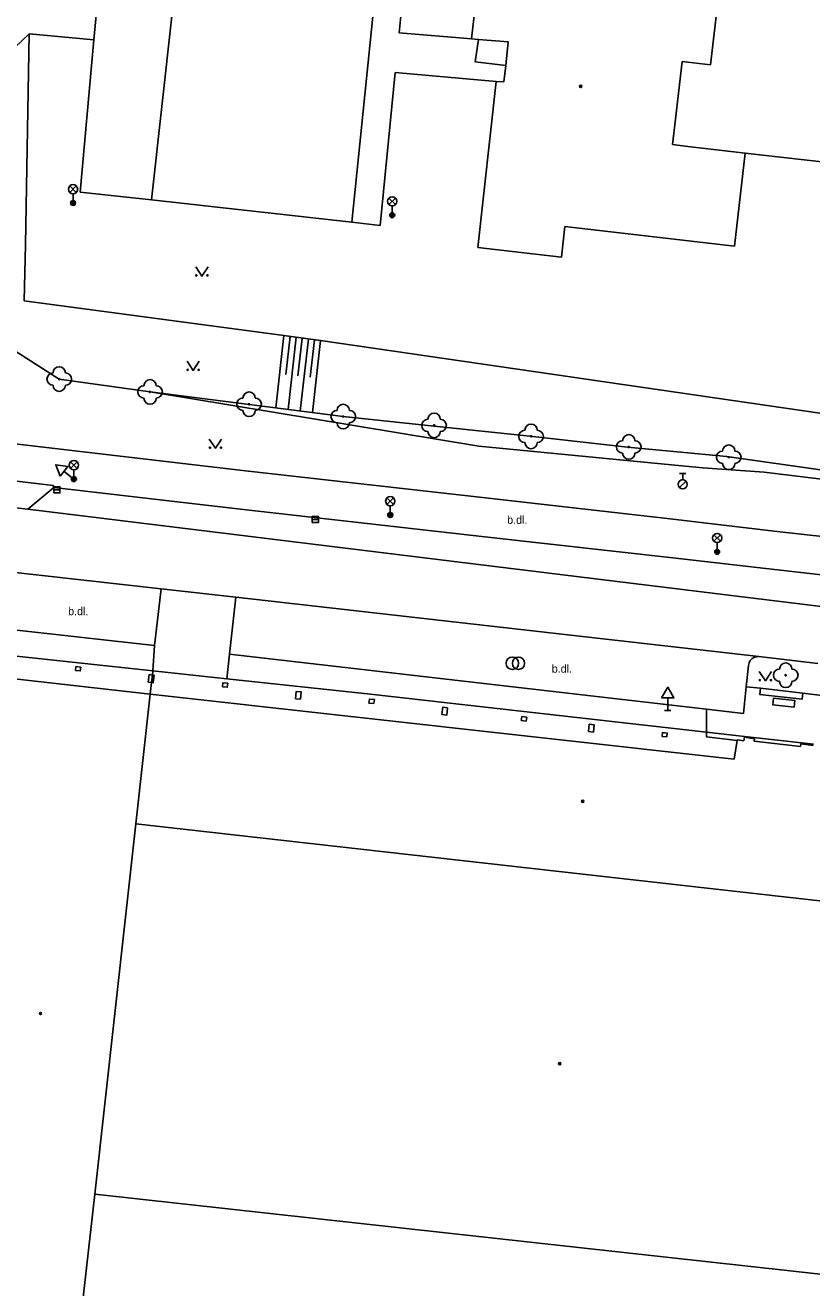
# Model space of a CAD drawing. Extents: x -595546 to -593986, y -1160845 to -1159202.
# Drawn here: x -594353.3 to -594289.5, y -1159997.7 to -1159895.1 of the extents above; entities that cross this region are included whole.
import ezdxf

# ---------------------------------------------------------------- set-up
doc = ezdxf.new("R2010")
doc.units = 0
for name, color, linetype in [('Level 22', 7, 'Continuous'), ('Level 27', 7, 'Continuous'), ('Level 28', 7, 'Continuous'), ('Level 33', 7, 'Continuous'), ('Level 34', 7, 'Continuous'), ('Level 36', 7, 'Continuous'), ('Level 39', 7, 'Continuous'), ('Specificka linie pasportu komunikaci', 7, 'Continuous'), ('TM - budovy zdene_ betonove - NP', 7, 'Continuous'), ('TM - budovy zdene_ betonove - VP', 7, 'Continuous'), ('TM - chodniky - VP', 7, 'Continuous'), ('TM - dolni hrana svahu', 7, 'Continuous'), ('TM - horni hrana svahu', 7, 'Continuous'), ('TM - komunikace - VP', 7, 'Continuous'), ('TM - pomocna konstrukcni linie', 7, 'Continuous'), ('TM - popis povrchu', 7, 'Continuous'), ('TM - rozhrani mezi zpev. plochami mezi sebou - VP', 7, 'Continuous'), ('TM - rozhrani ploch obecne - NP', 7, 'Continuous'), ('TM - rozhrani ploch obecne - VP', 7, 'Continuous'), ('TM - srafovani', 7, 'Continuous')]:
    doc.layers.add(name, color=color, linetype=linetype)

msp = doc.modelspace()

# ---------------------------------------------------------------- linework, layer by layer
at = {"layer": 'Level 22'}
for centre in [(-594350.54, -1159923.87), (-594343.17, -1159924.91), (-594335.13, -1159925.91), (-594327.49, -1159926.91), (-594320.11, -1159927.63), (-594312.24, -1159928.52), (-594304.31, -1159929.38), (-594296.19, -1159930.21), (-594291.57, -1159947.92)]:
    msp.add_circle(centre, 0.05, dxfattribs=at)
for centre, start, end in [((-594351.04, -1159923.87), 90, 270), ((-594350.54, -1159923.37), 0, 180), ((-594350.04, -1159923.87), 270, 90), ((-594350.54, -1159924.37), 180, 0), ((-594343.67, -1159924.91), 90, 270), ((-594343.17, -1159924.41), 0, 180), ((-594342.67, -1159924.91), 270, 90), ((-594343.17, -1159925.41), 180, 0), ((-594335.63, -1159925.91), 90, 270), ((-594335.13, -1159925.41), 0, 180), ((-594334.63, -1159925.91), 270, 90), ((-594335.13, -1159926.41), 180, 0), ((-594327.99, -1159926.91), 90, 270), ((-594327.49, -1159926.41), 0, 180), ((-594326.99, -1159926.91), 270, 90), ((-594320.11, -1159927.13), 0, 180), ((-594327.49, -1159927.41), 180, 0), ((-594320.61, -1159927.63), 90, 270), ((-594319.61, -1159927.63), 270, 90), ((-594312.24, -1159928.02), 0, 180), ((-594320.11, -1159928.13), 180, 0), ((-594312.74, -1159928.52), 90, 270), ((-594311.74, -1159928.52), 270, 90), ((-594304.31, -1159928.88), 0, 180), ((-594312.24, -1159929.02), 180, 0), ((-594304.81, -1159929.38), 90, 270), ((-594303.81, -1159929.38), 270, 90), ((-594296.69, -1159930.21), 90, 270), ((-594296.19, -1159929.71), 0, 180), ((-594295.69, -1159930.21), 270, 90), ((-594304.31, -1159929.88), 180, 0), ((-594296.19, -1159930.71), 180, 0), ((-594291.57, -1159947.42), 0, 180), ((-594292.07, -1159947.92), 90, 270), ((-594291.07, -1159947.92), 270, 90), ((-594291.57, -1159948.42), 180, 0)]:
    msp.add_arc(centre, 0.5, start, end, dxfattribs=at)
at = {"layer": 'Level 27'}
for p, q in [((-594350.99, -1159932.86), (-594350.49, -1159932.86)), ((-594330, -1159935.27), (-594329.5, -1159935.27))]:
    msp.add_line(p, q, dxfattribs=at)
for points in [[(-594350.99, -1159933.11), (-594350.49, -1159933.11), (-594350.49, -1159932.61), (-594350.99, -1159932.61)], [(-594330, -1159935.52), (-594329.5, -1159935.52), (-594329.5, -1159935.02), (-594330, -1159935.02)]]:
    msp.add_lwpolyline(points, close=True, dxfattribs=at)
for centre in [(-594313.76, -1159946.95), (-594313.26, -1159946.95)]:
    msp.add_circle(centre, 0.5, dxfattribs=at)
at = {"layer": 'Level 28'}
for p, q in [((-594300.18, -1159931.53), (-594299.68, -1159931.53)), ((-594299.93, -1159932.03), (-594299.93, -1159931.53)), ((-594300.19, -1159932.68), (-594299.66, -1159932.15))]:
    msp.add_line(p, q, dxfattribs=at)
msp.add_circle((-594299.93, -1159932.41), 0.375, dxfattribs=at)
at = {"layer": 'Level 33'}
for p, q in [((-594349.69, -1159908.71), (-594349.16, -1159908.18)), ((-594349.69, -1159908.18), (-594349.16, -1159908.71)), ((-594349.42, -1159908.82), (-594349.42, -1159909.57)), ((-594323.78, -1159909.7), (-594323.25, -1159909.17)), ((-594323.78, -1159909.17), (-594323.25, -1159909.7)), ((-594323.51, -1159909.81), (-594323.51, -1159910.56)), ((-594349.62, -1159931.13), (-594349.09, -1159930.6)), ((-594349.62, -1159930.6), (-594349.09, -1159931.13)), ((-594349.35, -1159931.24), (-594349.35, -1159931.99)), ((-594323.94, -1159934.05), (-594323.41, -1159933.52)), ((-594323.94, -1159933.52), (-594323.41, -1159934.05)), ((-594323.67, -1159934.16), (-594323.67, -1159934.91)), ((-594297.39, -1159937.04), (-594296.86, -1159936.51)), ((-594297.39, -1159936.51), (-594296.86, -1159937.04)), ((-594297.13, -1159937.15), (-594297.13, -1159937.9))]:
    msp.add_line(p, q, dxfattribs=at)
for centre, radius in [((-594349.42, -1159908.45), 0.375), ((-594323.51, -1159909.43), 0.375), ((-594349.42, -1159909.57), 0.2), ((-594349.42, -1159909.57), 0.145), ((-594349.42, -1159909.57), 0.0876), ((-594323.51, -1159910.56), 0.2), ((-594323.51, -1159910.56), 0.145), ((-594323.51, -1159910.56), 0.0876), ((-594349.35, -1159930.86), 0.375), ((-594349.35, -1159931.99), 0.2), ((-594349.35, -1159931.99), 0.145), ((-594349.35, -1159931.99), 0.0876), ((-594323.67, -1159933.78), 0.375), ((-594323.67, -1159934.91), 0.2), ((-594323.67, -1159934.91), 0.145), ((-594323.67, -1159934.91), 0.0876), ((-594297.13, -1159936.77), 0.375), ((-594297.13, -1159937.9), 0.2), ((-594297.13, -1159937.9), 0.145), ((-594297.13, -1159937.9), 0.0876)]:
    msp.add_circle(centre, radius, dxfattribs=at)
at = {"layer": 'Level 34'}
for p, q in [((-594350.15, -1159931.36), (-594349.35, -1159931.99)), ((-594349.51, -1159932.19), (-594349.19, -1159931.79)), ((-594301.15, -1159949.76), (-594301.15, -1159950.78)), ((-594301.4, -1159950.78), (-594300.9, -1159950.78))]:
    msp.add_line(p, q, dxfattribs=at)
for points in [[(-594350.46, -1159931.75), (-594349.84, -1159930.97), (-594350.82, -1159930.82)], [(-594301.65, -1159949.76), (-594300.65, -1159949.76), (-594301.15, -1159948.9)]]:
    msp.add_lwpolyline(points, close=True, dxfattribs=at)
at = {"layer": 'Level 36'}
for points in [[(-594339.46, -1159914.75), (-594338.96, -1159915.5), (-594338.46, -1159914.75)], [(-594340.17, -1159922.42), (-594339.67, -1159923.17), (-594339.17, -1159922.42)], [(-594338.36, -1159928.74), (-594337.86, -1159929.49), (-594337.36, -1159928.74)], [(-594293.72, -1159947.62), (-594293.22, -1159948.37), (-594292.72, -1159947.62)]]:
    msp.add_lwpolyline(points, dxfattribs=at)
for centre in [(-594339.41, -1159915.45), (-594338.51, -1159915.45), (-594340.12, -1159923.12), (-594339.22, -1159923.12), (-594338.31, -1159929.44), (-594337.41, -1159929.44), (-594293.67, -1159948.32), (-594292.77, -1159948.32)]:
    msp.add_circle(centre, 0.05, dxfattribs=at)
at = {"layer": 'Level 39'}
for centre, radius in [((-594308.21, -1159900.1), 0.09), ((-594308.21, -1159900.1), 0.0398), ((-594308.05, -1159958.15), 0.09), ((-594308.05, -1159958.15), 0.0398), ((-594352.06, -1159975.39), 0.09), ((-594352.06, -1159975.39), 0.0398), ((-594309.91, -1159979.46), 0.09), ((-594309.91, -1159979.46), 0.0398)]:
    msp.add_circle(centre, radius, dxfattribs=at)
at = {"layer": 'Specificka linie pasportu komunikaci'}
for points in [[(-594338.9, -1159871.87), (-594343.06, -1159909.32)], [(-594343.17, -1159924.91), (-594316.49, -1159929.31), (-594300, -1159930.9), (-594298.3, -1159931.07), (-594293.32, -1159931.42), (-594264.91, -1159934.88)], [(-594264.84, -1159945.25), (-594315.39, -1159939.06), (-594353.1, -1159934.44)], [(-594342.82, -1159945.5), (-594342.94, -1159947.55)], [(-594336.72, -1159946.21), (-594336.93, -1159948.2)], [(-594293.62, -1159948.98), (-594293.68, -1159949.48), (-594290.23, -1159949.86), (-594290.17, -1159949.38)], [(-594290.87, -1159950.51), (-594290.82, -1159949.98), (-594292.57, -1159949.79), (-594292.62, -1159950.32), (-594290.87, -1159950.51)], [(-594298, -1159952.53), (-594298, -1159950.68)], [(-594295.51, -1159953.21), (-594298, -1159952.92), (-594298, -1159952.53)], [(-594294.91, -1159952.95), (-594294.9, -1159952.88)]]:
    msp.add_lwpolyline(points, dxfattribs=at)
at = {"layer": 'TM - budovy zdene_ betonove - NP'}
for points in [[(-594355.39, -1159948.08), (-594343.15, -1159949.45)], [(-594343.15, -1159949.45), (-594295.75, -1159954.74)], [(-594295.75, -1159954.74), (-594295.51, -1159953.21)], [(-594295.51, -1159953.21), (-594295.5, -1159953.16)], [(-594295.5, -1159953.16), (-594294.96, -1159953.25)], [(-594294.96, -1159953.25), (-594294.91, -1159952.95)], [(-594294.91, -1159952.95), (-594294.1, -1159953.08)], [(-594294.1, -1159953.08), (-594294.12, -1159953.28)], [(-594294.12, -1159953.28), (-594290.37, -1159953.7)], [(-594290.37, -1159953.7), (-594290.35, -1159953.5)], [(-594290.35, -1159953.5), (-594289.33, -1159953.62)]]:
    msp.add_lwpolyline(points, dxfattribs=at)
at = {"layer": 'TM - budovy zdene_ betonove - VP'}
for points in [[(-594296.4, -1159887.44), (-594297.68, -1159898.35)], [(-594317.07, -1159896.24), (-594316.2, -1159888.66)], [(-594316.52, -1159896.29), (-594317.07, -1159896.24)], [(-594314.09, -1159896.49), (-594316.52, -1159896.29)], [(-594314.3, -1159898.39), (-594314.09, -1159896.49)], [(-594314.45, -1159899.74), (-594314.3, -1159898.39)], [(-594299.97, -1159898.08), (-594300.52, -1159902.77)], [(-594297.68, -1159898.35), (-594299.97, -1159898.08)], [(-594316.56, -1159913.19), (-594315.06, -1159899.69)], [(-594315.06, -1159899.69), (-594314.45, -1159899.74)], [(-594300.52, -1159902.77), (-594300.76, -1159904.82)], [(-594300.76, -1159904.82), (-594299.51, -1159904.97)], [(-594299.51, -1159904.97), (-594294.86, -1159905.52)], [(-594294.86, -1159905.52), (-594295.73, -1159913.07)], [(-594309.5, -1159911.48), (-594309.78, -1159913.97)], [(-594295.73, -1159913.07), (-594309.5, -1159911.48)], [(-594309.78, -1159913.97), (-594316.56, -1159913.19)], [(-594355.01, -1159946.25), (-594342.94, -1159947.55)], [(-594343.04, -1159948.5), (-594342.98, -1159947.9)], [(-594342.98, -1159947.9), (-594342.94, -1159947.55)], [(-594342.94, -1159947.55), (-594336.93, -1159948.2)], [(-594343.15, -1159949.45), (-594343.04, -1159948.5)], [(-594336.93, -1159948.2), (-594325.28, -1159949.46)], [(-594344.32, -1159959.99), (-594343.15, -1159949.45)], [(-594325.28, -1159949.46), (-594298, -1159952.53)], [(-594298, -1159952.53), (-594294.9, -1159952.88)], [(-594294.9, -1159952.88), (-594289.31, -1159953.51)], [(-594344.32, -1159959.99), (-594347.66, -1159990.05)], [(-594271.52, -1159968.2), (-594344.32, -1159959.99)], [(-594347.66, -1159990.05), (-594349.02, -1160002.27)], [(-594347.66, -1159990.05), (-594276.74, -1159997.87)]]:
    msp.add_lwpolyline(points, dxfattribs=at)
at = {"layer": 'TM - chodniky - VP'}
for points in [[(-594322.94, -1159895.74), (-594321.89, -1159885.17)], [(-594352.98, -1159895.83), (-594355.31, -1159898.04)], [(-594347.72, -1159896.31), (-594352.98, -1159895.83)], [(-594322.94, -1159895.74), (-594317.07, -1159896.24)], [(-594324.48, -1159911.39), (-594323.26, -1159898.98)], [(-594315.06, -1159899.69), (-594323.26, -1159898.98)], [(-594286.95, -1159906.42), (-594294.86, -1159905.52)], [(-594326.79, -1159911.13), (-594324.48, -1159911.39)], [(-594315.94, -1159933.52), (-594335.42, -1159931.33), (-594354.83, -1159929.05)], [(-594357.36, -1159933.98), (-594356.44, -1159933.14), (-594355.11, -1159932.03), (-594351.03, -1159932.52), (-594350.97, -1159932.68)], [(-594292.05, -1159936.27), (-594300.95, -1159935.22), (-594315.94, -1159933.52)], [(-594292.05, -1159936.27), (-594279.19, -1159937.69), (-594277.84, -1159938.7), (-594274.84, -1159939.03), (-594271.44, -1159938.62)], [(-594294.77, -1159948.85), (-594293.62, -1159948.98)], [(-594293.62, -1159948.98), (-594290.17, -1159949.38)], [(-594290.17, -1159949.38), (-594288.43, -1159949.58)]]:
    msp.add_lwpolyline(points, dxfattribs=at)
at = {"layer": 'TM - dolni hrana svahu'}
for points in [[(-594343.17, -1159924.91), (-594350.54, -1159923.87), (-594356.2, -1159920.27)], [(-594264.91, -1159934.88), (-594280.81, -1159932.2), (-594288.37, -1159931.28), (-594296.36, -1159930.15), (-594304.42, -1159929.4), (-594312.35, -1159928.51), (-594320.11, -1159927.68), (-594327.49, -1159926.91), (-594343.17, -1159924.91)]]:
    msp.add_lwpolyline(points, dxfattribs=at)
at = {"layer": 'TM - horni hrana svahu'}
for points in [[(-594353.28, -1159912.95), (-594353.39, -1159917.52)], [(-594264.91, -1159934.88), (-594268.73, -1159929.63), (-594281.87, -1159927.66), (-594285.83, -1159927.07), (-594329.32, -1159920.74), (-594332.3, -1159920.34), (-594353.39, -1159917.52)]]:
    msp.add_lwpolyline(points, dxfattribs=at)
at = {"layer": 'TM - komunikace - VP'}
for points in [[(-594323.34, -1159877.42), (-594326.79, -1159911.13)], [(-594347.19, -1159890.61), (-594347.72, -1159896.31)], [(-594347.72, -1159896.31), (-594348.84, -1159908.68)], [(-594348.84, -1159908.68), (-594343.06, -1159909.32)], [(-594343.06, -1159909.32), (-594326.79, -1159911.13)], [(-594350.97, -1159932.68), (-594353.1, -1159934.44)], [(-594292.24, -1159939.37), (-594300.73, -1159938.39), (-594315.76, -1159936.7), (-594335.84, -1159934.43), (-594350.97, -1159932.68)], [(-594353.1, -1159934.44), (-594357.36, -1159933.98)], [(-594264.84, -1159945.25), (-594266.45, -1159942.31), (-594279.62, -1159940.8), (-594292.24, -1159939.37)], [(-594342.82, -1159945.5), (-594342.27, -1159940.9)], [(-594342.27, -1159940.9), (-594336.2, -1159941.58)], [(-594336.2, -1159941.58), (-594336.72, -1159946.21)], [(-594355.19, -1159944.11), (-594342.82, -1159945.5)], [(-594336.72, -1159946.21), (-594298, -1159950.68)], [(-594294.77, -1159948.85), (-594294.59, -1159947.12)], [(-594294.59, -1159947.12), (-594294.54, -1159946.91), (-594294.44, -1159946.73), (-594294.3, -1159946.57), (-594294.1, -1159946.45), (-594293.74, -1159946.4)], [(-594293.74, -1159946.4), (-594288.96, -1159946.97)], [(-594298, -1159950.68), (-594295, -1159951.03), (-594294.77, -1159948.85)]]:
    msp.add_lwpolyline(points, dxfattribs=at)
at = {"layer": 'TM - pomocna konstrukcni linie'}
msp.add_lwpolyline([(-594353.28, -1159912.95), (-594352.98, -1159895.83)], dxfattribs=at)
at = {"layer": 'TM - rozhrani mezi zpev. plochami mezi sebou - VP'}
msp.add_lwpolyline([(-594342.27, -1159940.9), (-594355.07, -1159939.46)], dxfattribs=at)
at = {"layer": 'TM - rozhrani ploch obecne - NP'}
for points in [[(-594349.23, -1159947.53), (-594349.19, -1159947.21), (-594348.79, -1159947.25)], [(-594348.79, -1159947.25), (-594348.83, -1159947.57), (-594349.23, -1159947.53)], [(-594343.31, -1159948.47), (-594343.24, -1159947.87), (-594342.98, -1159947.9)], [(-594342.84, -1159947.91), (-594342.91, -1159948.51), (-594343.04, -1159948.5)], [(-594342.98, -1159947.9), (-594342.84, -1159947.91)], [(-594343.04, -1159948.5), (-594343.31, -1159948.47)], [(-594337.3, -1159948.85), (-594337.26, -1159948.53), (-594336.86, -1159948.57)], [(-594336.86, -1159948.57), (-594336.9, -1159948.89), (-594337.3, -1159948.85)], [(-594331.37, -1159949.83), (-594331.3, -1159949.23), (-594330.9, -1159949.27), (-594330.97, -1159949.87)], [(-594331.37, -1159949.83), (-594330.97, -1159949.87)], [(-594325.4, -1159950.18), (-594325.36, -1159949.86), (-594324.96, -1159949.9), (-594325, -1159950.22)], [(-594325.4, -1159950.18), (-594325, -1159950.22)], [(-594319.48, -1159951.12), (-594319.41, -1159950.52), (-594319.01, -1159950.56)], [(-594319.01, -1159950.56), (-594319.08, -1159951.16), (-594319.48, -1159951.12)], [(-594313.03, -1159951.6), (-594312.99, -1159951.28)], [(-594312.63, -1159951.64), (-594313.03, -1159951.6)], [(-594312.99, -1159951.28), (-594312.59, -1159951.32)], [(-594312.59, -1159951.32), (-594312.63, -1159951.64)], [(-594307.57, -1159952.49), (-594307.51, -1159951.9), (-594307.11, -1159951.94)], [(-594307.11, -1159951.94), (-594307.18, -1159952.54), (-594307.57, -1159952.49)], [(-594301.61, -1159952.88), (-594301.58, -1159952.57), (-594301.18, -1159952.61), (-594301.22, -1159952.93)], [(-594301.61, -1159952.88), (-594301.22, -1159952.93)]]:
    msp.add_lwpolyline(points, dxfattribs=at)
at = {"layer": 'TM - rozhrani ploch obecne - VP'}
for points in [[(-594316.52, -1159896.29), (-594316.77, -1159898.11), (-594314.3, -1159898.39)], [(-594293.74, -1159946.4), (-594336.2, -1159941.58)]]:
    msp.add_lwpolyline(points, dxfattribs=at)
at = {"layer": 'TM - srafovani'}
for points in [[(-594332.3, -1159920.34), (-594332.96, -1159926.21)], [(-594331.8, -1159920.41), (-594332.15, -1159923.49)], [(-594331.3, -1159920.47), (-594331.97, -1159926.34)], [(-594330.81, -1159920.54), (-594331.16, -1159923.6)], [(-594330.31, -1159920.61), (-594330.98, -1159926.46)], [(-594329.82, -1159920.67), (-594330.16, -1159923.71)], [(-594329.32, -1159920.74), (-594329.99, -1159926.59)]]:
    msp.add_lwpolyline(points, dxfattribs=at)

# ---------------------------------------------------------------- texts
at = {"layer": 'TM - popis povrchu'}
for p in [(-594314.18, -1159935.62), (-594349.82, -1159943.04), (-594310.56, -1159947.71)]:
    msp.add_text('b.dl.', height=0.65, dxfattribs=at).set_placement(p)

doc.saveas('drawing.dxf')
